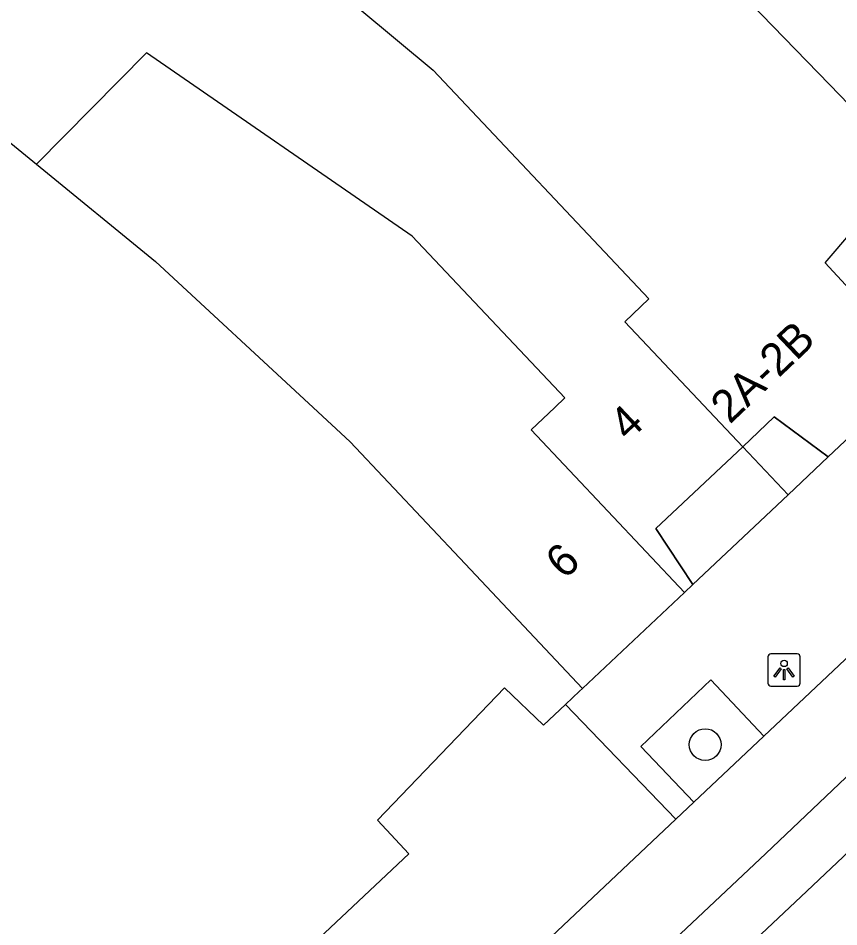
# Model space of a CAD drawing. Extents: x 162347 to 162868, y 381221 to 381813.
# Drawn here: x 162804.66 to 162829.97, y 381483.99 to 381512.01 of the extents above; entities that cross this region are included whole.
import ezdxf

# ---------------------------------------------------------------- set-up
doc = ezdxf.new("R2010")
doc.units = 0
for name, color, linetype in [('IMGEO_Boom', 7, 'Continuous'), ('IMGEO_Lichtpunt', 7, 'Continuous'), ('IMGEO_Pand', 7, 'Continuous'), ('IMGEO_Pand_nummerreeks', 7, 'Continuous'), ('IMGEO_Pand_overbouw', 7, 'Continuous'), ('IMGEO_Parkeervlak_open', 7, 'Continuous'), ('IMGEO_Rijbaan_lokaal_gesloten', 7, 'Continuous'), ('IMGEO_Voetpad_open', 7, 'Continuous')]:
    doc.layers.add(name, color=color, linetype=linetype)

msp = doc.modelspace()

# ---------------------------------------------------------------- linework, layer by layer
at = {"layer": 'IMGEO_Boom'}
msp.add_circle((162825.844, 381489.606), 0.489, dxfattribs=at)
at = {"layer": 'IMGEO_Lichtpunt'}
for p, q in [((162828.681, 381492.405), (162827.873, 381492.405)), ((162828.681, 381492.405), (162827.873, 381492.405)), ((162827.779, 381492.31), (162827.779, 381491.503)), ((162827.779, 381492.31), (162827.779, 381491.503)), ((162828.775, 381491.503), (162828.775, 381492.31)), ((162828.775, 381491.503), (162828.775, 381492.31)), ((162827.873, 381491.409), (162828.681, 381491.409)), ((162827.873, 381491.409), (162828.681, 381491.409))]:
    msp.add_line(p, q, dxfattribs=at)
for points in [[(162828.153, 381491.974), (162828.192, 381491.946), (162828.004, 381491.684), (162827.966, 381491.711), (162828.153, 381491.974)], [(162828.255, 381491.926), (162828.302, 381491.926), (162828.302, 381491.604), (162828.255, 381491.604), (162828.255, 381491.926)], [(162828.365, 381491.946), (162828.403, 381491.973), (162828.59, 381491.711), (162828.551, 381491.683), (162828.365, 381491.946)]]:
    msp.add_lwpolyline(points, dxfattribs=at)
msp.add_circle((162828.278, 381492.108), 0.0994, dxfattribs=at)
for centre, start, end in [((162827.873, 381492.31), 90, 180), ((162827.873, 381492.31), 90, 180), ((162828.681, 381492.31), 0, 90), ((162828.681, 381492.31), 0, 90), ((162827.873, 381491.503), 180, 270), ((162827.873, 381491.503), 180, 270), ((162828.681, 381491.503), 270, 0), ((162828.681, 381491.503), 270, 360)]:
    msp.add_arc(centre, 0.0946, start, end, dxfattribs=at)
at = {"layer": 'IMGEO_Pand'}
for points in [[(162801.088, 381524.07), (162796.153, 381519.447), (162794.525, 381517.894), (162801.252, 381510.74), (162805.218, 381507.501)], [(162808.488, 381517.895), (162812.874, 381514.228), (162817.454, 381510.4), (162824.106, 381503.349), (162823.361, 381502.646), (162827.002, 381498.792)], [(162832.103, 381507.448), (162829.673, 381509.959), (162825.134, 381514.651)], [(162825.204, 381494.3), (162820.474, 381499.313), (162821.202, 381500), (162821.516, 381500.296), (162816.812, 381505.278), (162808.614, 381510.936), (162805.218, 381507.501)], [(162805.218, 381507.501), (162808.894, 381504.5), (162813.749, 381500), (162814.892, 381498.941), (162818.438, 381495.183), (162822.062, 381491.34)], [(162827.002, 381498.792), (162827.976, 381499.71), (162829.636, 381498.474), (162832.546, 381501.214), (162829.548, 381504.46), (162832.103, 381507.448)], [(162825.204, 381494.3), (162825.465, 381494.546), (162824.324, 381496.266), (162827.002, 381498.792)], [(162822.062, 381491.34), (162825.204, 381494.3)], [(162821.538, 381490.847), (162820.86, 381490.207), (162819.658, 381491.351), (162815.735, 381487.272), (162816.707, 381486.237), (162802.337, 381472.727)], [(162822.062, 381491.34), (162821.967, 381491.251), (162821.538, 381490.847)]]:
    msp.add_lwpolyline(points, dxfattribs=at)
at = {"layer": 'IMGEO_Pand_overbouw'}
for points in [[(162827.976, 381499.71), (162827.002, 381498.792), (162828.401, 381497.311), (162829.636, 381498.474)], [(162828.401, 381497.311), (162827.002, 381498.792), (162824.324, 381496.266), (162825.465, 381494.546)]]:
    msp.add_lwpolyline(points, close=True, dxfattribs=at)
at = {"layer": 'IMGEO_Parkeervlak_open'}
msp.add_lwpolyline([(162825.492, 381487.829), (162827.655, 381489.869)], dxfattribs=at)
at = {"layer": 'IMGEO_Rijbaan_lokaal_gesloten'}
for points in [[(162842.125, 381499.976), (162833.781, 381492.012), (162830.796, 381489.178), (162827.711, 381486.247), (162814.764, 381474.059), (162811.862, 381471.343)], [(162796.845, 381457.203), (162798.029, 381455.968), (162828.984, 381485.085), (162834.615, 381490.41), (162844.258, 381499.558)]]:
    msp.add_lwpolyline(points, dxfattribs=at)
at = {"layer": 'IMGEO_Voetpad_open'}
for points in [[(162833.766, 381495.623), (162831.935, 381493.906), (162827.655, 381489.869)], [(162827.655, 381489.869), (162826.019, 381491.601), (162823.856, 381489.545), (162825.492, 381487.829)], [(162824.936, 381487.305), (162821.538, 381490.847)], [(162825.492, 381487.829), (162824.936, 381487.305)], [(162824.936, 381487.305), (162811.037, 381474.196)]]:
    msp.add_lwpolyline(points, dxfattribs=at)

# ---------------------------------------------------------------- texts
at = {"layer": 'IMGEO_Pand_nummerreeks'}
for s, rotation, p in [('2A-2B', 43.5734, (162826.605, 381499.468)), ('4', 43.3271, (162823.476, 381498.93)), ('6', 43.3099, (162821.509, 381494.671))]:
    msp.add_text(s, height=1, rotation=rotation, dxfattribs=at).set_placement(p)

doc.saveas('drawing.dxf')
